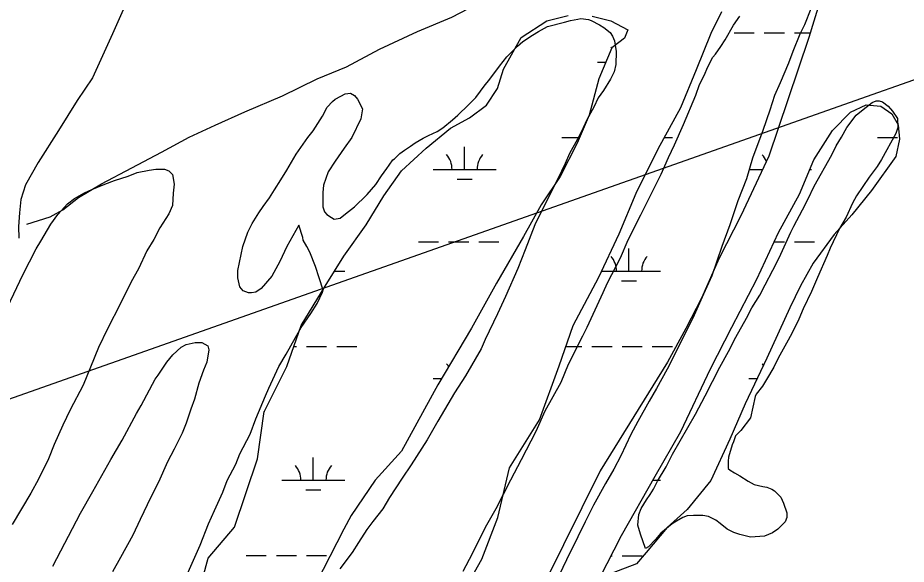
# Model space of a CAD drawing. Extents: x 3250478 to 3288318, y 788638 to 816472.
# Drawn here: x 3268510 to 3269923, y 804906 to 805775 of the extents above; entities that cross this region are included whole.
import ezdxf

# ---------------------------------------------------------------- set-up
doc = ezdxf.new("R2010")
doc.units = 0
for name, color, linetype in [('V-DTCH-CNTR', 7, 'Continuous'), ('V-ROAD-CNTR', 7, 'Continuous'), ('V-SITE-VEGE', 7, 'Continuous'), ('V-TOPO-SHOR', 7, 'Continuous'), ('V-WETL-SWMP', 7, 'Continuous')]:
    doc.layers.add(name, color=color, linetype=linetype)

msp = doc.modelspace()

# ---------------------------------------------------------------- linework, layer by layer
at = {"layer": 'V-DTCH-CNTR'}
msp.add_lwpolyline([(3268698.9, 805836.9), (3268660.2, 805749.4), (3268628.5, 805679.6), (3268604, 805643.6), (3268574.1, 805595.7), (3268542.2, 805545.1), (3268521.7, 805509.6), (3268514.4, 805486.3), (3268512.1, 805464.9), (3268510.9, 805443), (3268511.4, 805424.6)], dxfattribs=at)
at = {"layer": 'V-ROAD-CNTR'}
msp.add_lwpolyline([(3268249.8, 805082), (3271535.1, 806242), (3280405.6, 809312.9)], dxfattribs=at)
at = {"layer": 'V-SITE-VEGE'}
for points in [[(3269771.1, 805789.6), (3269760.9, 805764.2), (3269753.3, 805748.9), (3269742.3, 805721.7), (3269735.5, 805703), (3269722, 805671.6), (3269713.5, 805651.3), (3269705.9, 805628.4), (3269694.9, 805596.1), (3269678, 805552), (3269668.7, 805518.9), (3269655.1, 805484.1), (3269642.4, 805445.9), (3269629.7, 805411.1), (3269613.6, 805364.4), (3269600.1, 805335.6), (3269583.1, 805297.4), (3269571.3, 805273.6), (3269554.3, 805238.8), (3269542.5, 805215.9), (3269525.5, 805185.3), (3269513.7, 805165), (3269495.9, 805132.7), (3269484.9, 805112.3), (3269468.8, 805078.4), (3269457.8, 805057.2), (3269444.2, 805034.2), (3269425.6, 804999.5), (3269412, 804973.1), (3269400.2, 804949.4), (3269382.4, 804912.9), (3269370.5, 804888.3)], [(3269039, 805655), (3269045, 805651.6), (3269050.1, 805645.7), (3269057.7, 805630.4), (3269055.2, 805614.3), (3269040.8, 805584.6), (3269028.9, 805567.6), (3269014.5, 805547.2), (3269003.5, 805530.2), (3268995.9, 805509), (3268995, 805497.1), (3268995, 805474.2), (3268997.6, 805466.6), (3269001, 805462.4), (3269008.6, 805457.3), (3269012.9, 805454.7), (3269022.2, 805456.4), (3269030.7, 805463.2), (3269045.1, 805474.3), (3269051, 805480.2), (3269058.7, 805487), (3269065.4, 805493.8), (3269079, 805509.9), (3269088.3, 805523.5), (3269096.8, 805535.4), (3269100.2, 805540.5), (3269106.1, 805549), (3269108.7, 805550.7), (3269117.1, 805559.2), (3269124.8, 805564.3), (3269134.1, 805571.1), (3269141.7, 805576.2), (3269154.5, 805583.8), (3269162.9, 805588.1), (3269176.5, 805594), (3269185.8, 805599.9), (3269201.1, 805612.7), (3269209.6, 805620.3), (3269226.5, 805636.5), (3269238.4, 805648.3), (3269252.8, 805668.7), (3269258.7, 805675.5), (3269275.7, 805698.4), (3269287.6, 805712.9), (3269304.5, 805729.9), (3269313, 805737.5), (3269328.3, 805747.7), (3269337.6, 805753.6), (3269352, 805761.3), (3269379.1, 805768.1), (3269388.5, 805770.6), (3269400.4, 805773.2), (3269405.4, 805774.1), (3269417.3, 805772.4), (3269421.6, 805770.7), (3269435.1, 805763.9), (3269441.9, 805759.7), (3269452.1, 805752), (3269455.5, 805746.1), (3269458.9, 805738.5), (3269461.5, 805721.5), (3269460.7, 805701.1), (3269458.1, 805689.3), (3269452.2, 805677.4), (3269441.2, 805659.5), (3269432.7, 805647.7), (3269425.9, 805633.2)], [(3269217.8, 804894.9), (3269233, 804922.9), (3269253.4, 804964.5), (3269270.3, 804994.2), (3269294, 805040.1), (3269311, 805072.3), (3269333.9, 805117.3), (3269348.3, 805149.6), (3269373.7, 805195.4), (3269385.5, 805224.3), (3269408.4, 805269.2), (3269415.2, 805282.8), (3269440.6, 805338), (3269447.4, 805353.3), (3269468.5, 805393.2), (3269480.4, 805422), (3269500.7, 805461.9), (3269532.9, 805526.4), (3269544.8, 805552.7), (3269554.1, 805573.1), (3269568.5, 805605.3), (3269588, 805652), (3269593.9, 805669), (3269601.5, 805683.4), (3269607.4, 805697), (3269615.1, 805712.3), (3269619.3, 805717.4), (3269627.8, 805729.3), (3269634.6, 805740.3), (3269648.1, 805763.2), (3269658.3, 805777.7)], [(3268774.9, 804880.1), (3268789.3, 804912.4), (3268799.5, 804936.2), (3268813, 804970.1), (3268822.3, 804991.3), (3268835.9, 805020.2), (3268842.7, 805038.9), (3268856.2, 805065.2), (3268863, 805081.3), (3268879.1, 805112.7), (3268888.4, 805137.3), (3268903.6, 805173.8), (3268908.7, 805185.7), (3268924.8, 805220.5), (3268936.7, 805240), (3268951.1, 805266.3), (3268960.4, 805282.5), (3268975.7, 805304.5), (3268985.8, 805320.7), (3268994.3, 805338.5), (3268995.1, 805341.9), (3268989.2, 805361.4), (3268983.2, 805379.2), (3268973.9, 805402.1), (3268969.6, 805411.4), (3268963.7, 805421.6), (3268962.8, 805425.8), (3268956.9, 805445.3), (3268937.4, 805411.4), (3268926.4, 805387.6), (3268913.7, 805363.9), (3268896.7, 805344.3), (3268888.2, 805338.4), (3268881.5, 805337.5), (3268876.4, 805337.5), (3268867.9, 805340.9), (3268862.8, 805346.9), (3268859.4, 805361.3), (3268859.4, 805373.2), (3268867.8, 805411.3), (3268875.4, 805434.3), (3268882.2, 805447.8), (3268893.2, 805464.8), (3268900, 805475), (3268910.2, 805488.6), (3268917.8, 805501.3), (3268928, 805517.4), (3268937.3, 805532.7), (3268952.6, 805558.2), (3268971.2, 805584.5), (3268979.7, 805595.5), (3268994.1, 805618.5), (3269001.7, 805632.9), (3269010.2, 805642.2), (3269014.4, 805645.6), (3269023.7, 805650.7), (3269030.5, 805654.1), (3269039, 805655)], [(3269425.9, 805633.2), (3269414.9, 805612.9), (3269406.4, 805594.2), (3269399.7, 805582.3), (3269387, 805559.4), (3269380.2, 805543.3), (3269368.3, 805517.8), (3269358.2, 805498.3), (3269331.9, 805445.7), (3269316.7, 805405.8), (3269304.8, 805376.1), (3269285.3, 805331.9), (3269272.6, 805303.9), (3269253.1, 805263.2), (3269246.4, 805248.7), (3269221.8, 805205.5), (3269204, 805178.3), (3269177.7, 805133.3), (3269160.8, 805103.6), (3269135.4, 805063.7), (3269121, 805042.5), (3269100.6, 805011.9), (3269090.5, 804994.1), (3269074.3, 804973.7), (3269065, 804961), (3269051.5, 804940.6), (3269041.3, 804924.5), (3269021.8, 804898.2)], [(3269781.6, 805362), (3269772.3, 805339.9), (3269758.8, 805311.9), (3269752, 805295.8), (3269741, 805272.9), (3269732.5, 805257.6), (3269719, 805233.8), (3269712.2, 805219.4), (3269700.3, 805199.9), (3269694.4, 805188.9), (3269684.2, 805176.1), (3269682.5, 805172.7), (3269674.9, 805138.8), (3269659.7, 805118.4), (3269651.2, 805109.9), (3269647.8, 805100.6), (3269646.1, 805095.5), (3269640.2, 805076), (3269639.3, 805070), (3269639.3, 805058.2), (3269642.7, 805055.6), (3269649.5, 805051.4), (3269658, 805046.3), (3269671.6, 805037.8), (3269680.9, 805032.7), (3269694.5, 805029.4), (3269701.3, 805028.5), (3269708.9, 805025.1), (3269713.2, 805022.6), (3269723.4, 805012.4), (3269727.6, 805003.1), (3269732.7, 804987.8), (3269732.7, 804980.2), (3269730.2, 804973.4), (3269718.3, 804961.5), (3269709.8, 804955.6), (3269697.1, 804950.5), (3269675.1, 804948.7), (3269658.1, 804953), (3269648.8, 804956.4), (3269637.7, 804961.4), (3269626.7, 804970.8), (3269619.9, 804975.8), (3269608, 804981.8), (3269599.5, 804983.5), (3269584.2, 804983.5), (3269574.1, 804982.6), (3269567.3, 804980), (3269557.1, 804974.1), (3269550.3, 804969.9), (3269532.5, 804955.4), (3269524, 804945.2), (3269513, 804933.3), (3269507.9, 804930.8), (3269500.3, 804953.7), (3269496, 804968.1), (3269497.7, 804985.1), (3269501.1, 804994.4), (3269509.6, 805008), (3269515.5, 805016.5), (3269520.6, 805025), (3269527.4, 805037.7), (3269540.9, 805060.6), (3269551.1, 805081), (3269587.5, 805144.7), (3269602.8, 805173.5), (3269626.5, 805219.4), (3269640, 805244), (3269651.9, 805266.9), (3269668.8, 805297.4), (3269677.3, 805313.6), (3269690, 805333.9), (3269698.5, 805350.1), (3269710.4, 805373.8), (3269720.5, 805393.4), (3269739.2, 805434.1), (3269744.2, 805443.4), (3269757.8, 805469.7), (3269766.3, 805485.9), (3269776.4, 805507.1), (3269804.4, 805557.2), (3269811.2, 805571.6), (3269819.6, 805585.2), (3269828.1, 805600.5), (3269843.4, 805620), (3269854.4, 805629.3), (3269868.8, 805640.4), (3269874.7, 805642.9), (3269879.8, 805642.9), (3269884.9, 805641.2), (3269894.3, 805634.5), (3269901.1, 805626.8), (3269908.7, 805615), (3269909.6, 805600.5), (3269906.2, 805591.2), (3269883.3, 805549.6), (3269876.5, 805538.6), (3269863.8, 805521.6), (3269843.5, 805491.9), (3269837.5, 805480), (3269827.4, 805457.9)], [(3268483.6, 805294.8), (3268517.5, 805366.1), (3268538.6, 805407.7), (3268546.3, 805419.6), (3268562.4, 805446.7), (3268573.4, 805462), (3268588.6, 805479), (3268599.7, 805487.5), (3268615.8, 805496.8), (3268627.6, 805501.9), (3268648, 805510.4), (3268663.3, 805516.4), (3268685.3, 805523.2), (3268699.7, 805529.1), (3268718.4, 805532.5), (3268729.4, 805534.3), (3268743, 805534.3), (3268749.8, 805531.7), (3268755.7, 805525.8), (3268758.3, 805510.5), (3268756.6, 805496.1), (3268755.8, 805476.6), (3268749.9, 805463), (3268735.4, 805440.9), (3268726.1, 805422.3), (3268715.1, 805404.4), (3268701.6, 805375.6), (3268689.7, 805355.2), (3268672.8, 805320.4), (3268652.4, 805280.5), (3268638, 805250.8), (3268625.3, 805219.4), (3268613.5, 805190.5), (3268593.1, 805151.5), (3268581.3, 805126.9), (3268567.7, 805096.3), (3268558.4, 805073.4), (3268542.3, 805041.2), (3268530.5, 805019.1), (3268500.8, 804969)], [(3269827.4, 805457.9), (3269816.4, 805440.1), (3269802, 805408.7), (3269796.9, 805396.8), (3269781.6, 805362)], [(3268565.3, 804902.9), (3268609.4, 804986.9), (3268628.9, 805021.7), (3268657.7, 805072.6), (3268675.5, 805103.2), (3268698.4, 805145.6), (3268706, 805158.4), (3268728, 805200), (3268733.1, 805206.8), (3268746.6, 805227.1), (3268756, 805239), (3268769.5, 805250.9), (3268777.2, 805255.2), (3268791.6, 805258.6), (3268802.6, 805258.6), (3268812, 805253.5), (3268813.7, 805246.7), (3268810.3, 805227.2), (3268805.2, 805214.5), (3268797.6, 805194.1), (3268790.8, 805168.6), (3268784.9, 805152.5), (3268777.3, 805130.4), (3268771.3, 805114.3), (3268758.6, 805088.8), (3268747.6, 805068.5), (3268733.2, 805036.2), (3268721.4, 805012.5), (3268704.4, 804976.8), (3268692.6, 804952.2), (3268673.1, 804916.5), (3268660.4, 804893.6)]]:
    msp.add_lwpolyline(points, dxfattribs=at)
at = {"layer": 'V-TOPO-SHOR'}
msp.add_lwpolyline([(3268524, 805447), (3268561.2, 805458.3), (3268581, 805469.4), (3268606, 805489.3), (3268642.8, 805510.8), (3268690.8, 805536.5), (3268738.4, 805561.3), (3268782.3, 805585), (3268823.3, 805604.4), (3268870.7, 805625.5), (3268930.5, 805651.1), (3268986, 805678), (3269032.4, 805697.1), (3269085.2, 805725.2), (3269145.4, 805753.1), (3269199.8, 805776), (3269254.3, 805804.6), (3269335.4, 805844.6), (3269411.6, 805878.7), (3269472.6, 805905.3), (3269547, 805939.9), (3269648.8, 805973.1)], dxfattribs=at)
at = {"layer": 'V-WETL-SWMP'}
for p, q in [((3269649, 805751.1), (3269681, 805751.1)), ((3269697, 805751.1), (3269729, 805751.1)), ((3269745, 805751.1), (3269769.8, 805751.1)), ((3269431.8, 805704.8), (3269445.1, 805704.8)), ((3269375, 805584.7), (3269403.3, 805584.7)), ((3269538, 805584.7), (3269551, 805584.7)), ((3269876.9, 805584.6), (3269908.9, 805584.6)), ((3269220.3, 805534), (3269220.4, 805570)), ((3269170.3, 805534), (3269270.3, 805534)), ((3269672.3, 805533.9), (3269694.1, 805533.9)), ((3269769.4, 805533.9), (3269772.3, 805533.9)), ((3269208.3, 805518.6), (3269232.3, 805518.6)), ((3269146.9, 805418.6), (3269178.9, 805418.6)), ((3269194.9, 805418.6), (3269226.9, 805418.6)), ((3269242.9, 805418.6), (3269274.9, 805418.6)), ((3269481.8, 805372.1), (3269481.8, 805408.1)), ((3269712.9, 805418.5), (3269728.9, 805418.5)), ((3269744.9, 805418.5), (3269776.9, 805418.5)), ((3269013.5, 805372.2), (3269029.8, 805372.2)), ((3269438.5, 805372.1), (3269531.8, 805372.1)), ((3269469.8, 805356.7), (3269493.8, 805356.7)), ((3268948.6, 805252.2), (3268952.9, 805252.2)), ((3268968.9, 805252.2), (3269000.9, 805252.1)), ((3269016.9, 805252.1), (3269048.9, 805252.1)), ((3269381.3, 805252.1), (3269406.9, 805252)), ((3269422.9, 805252), (3269454.9, 805252)), ((3269470.9, 805252), (3269502.9, 805252)), ((3269518.9, 805252), (3269550.9, 805252)), ((3269170.2, 805201.4), (3269183.7, 805201.3)), ((3269672.2, 805201.3), (3269685.6, 805201.3)), ((3268979.7, 805039.5), (3268979.7, 805075.5)), ((3268929.7, 805039.6), (3269029.7, 805039.5)), ((3269519.5, 805039.4), (3269531.7, 805039.4)), ((3268967.7, 805024.1), (3268991.7, 805024.1)), ((3268872.9, 804919.5), (3268904.9, 804919.5)), ((3268920.9, 804919.5), (3268952.8, 804919.5)), ((3268968.8, 804919.5), (3269000.8, 804919.5)), ((3269453.5, 804919.4), (3269454.8, 804919.4)), ((3269470.8, 804919.4), (3269502.8, 804919.4))]:
    msp.add_line(p, q, dxfattribs=at)
for points in [[(3269796.1, 805836.1), (3269767.6, 805743.8), (3269734.2, 805644.5), (3269704, 805555.2), (3269659.9, 805460.2), (3269625.2, 805392.8), (3269597.1, 805329.3), (3269572.4, 805280.8), (3269543, 805227.3), (3269436, 805054.6), (3269319.2, 804818.9), (3269215.2, 804627.8), (3269153.3, 804523.4), (3269094.9, 804424.5), (3269046.8, 804367.4), (3269020.3, 804332.1), (3269006.8, 804304.8), (3268983.7, 804261.6), (3268953, 804218.7), (3268867.7, 804059.8), (3268828, 803974), (3268791.7, 803879.3), (3268701.8, 803744), (3268672.3, 803703.2)], [(3269423.1, 805777.5), (3269452.8, 805770.3), (3269480, 805756.1), (3269474.7, 805743), (3269454.6, 805727.4), (3269433.7, 805677.8), (3269418.3, 805620.4), (3269399.5, 805575.5), (3269372.4, 805522.5), (3269342.1, 805477.6), (3269313.8, 805427.2), (3269271.1, 805352.8), (3269231.4, 805281.6), (3269177.7, 805191.3), (3269119.8, 805085.4), (3269078.3, 805039.3), (3269039.7, 804983.4), (3269028, 804961.5), (3268973, 804854)], [(3269217.2, 804859.3), (3269247.7, 804913.9), (3269273.4, 804980.2), (3269291.6, 805058.9), (3269339.3, 805135.7), (3269370.6, 805221.4), (3269392.9, 805285.4), (3269434, 805362.3), (3269466.1, 805431.5), (3269493.3, 805496.4), (3269528.3, 805566.9), (3269564.2, 805632.3), (3269589.3, 805693.1), (3269612.4, 805750.6), (3269629.7, 805785.2)], [(3269272.5, 805662.5), (3269282.3, 805693.5), (3269310.3, 805743.8), (3269351.2, 805770.2), (3269385.1, 805779)], [(3268854.3, 804964.9), (3268890.7, 805073.7), (3268901.5, 805148.6), (3268901.4, 805148.5), (3268937.4, 805220.5), (3268960.4, 805285.4), (3268998.7, 805348.3), (3269028.2, 805395.9), (3269063.6, 805445.5), (3269091.6, 805491.9), (3269120, 805531.5), (3269159.3, 805567.8), (3269197.9, 805599.6), (3269228, 805616.1), (3269255.2, 805635.9), (3269272.5, 805662.5)], [(3268491.4, 804297.2), (3268536.3, 804332.4), (3268560.2, 804369.2), (3268577.3, 804394.2), (3268591.1, 804430.2), (3268601.7, 804475.3), (3268618.3, 804520.8), (3268647.2, 804568.7), (3268673.4, 804607.4), (3268694.8, 804634.3), (3268710.4, 804660.5), (3268718.2, 804695.9), (3268736.8, 804733.4), (3268767.8, 804796.8), (3268795.7, 804852.8), (3268812.4, 804915.2), (3268854.3, 804964.9)]]:
    msp.add_lwpolyline(points, dxfattribs=at)
msp.add_lwpolyline([(3269564.2, 805116.7), (3269611.4, 805216.7), (3269645.4, 805283.2), (3269685.2, 805359.2), (3269719.8, 805433.3), (3269753.2, 805494.8), (3269775.7, 805549.1), (3269805.3, 805596.1), (3269834.2, 805625), (3269858.8, 805636.8), (3269882.5, 805634.7), (3269899.7, 805622.2), (3269909.7, 805605.1), (3269912.3, 805581.9), (3269906.1, 805554.4), (3269867.5, 805500.3), (3269836.5, 805461.9), (3269808.1, 805430.3), (3269774.7, 805384.8), (3269754.5, 805348.7), (3269737.7, 805313.5), (3269701, 805233.6), (3269666.6, 805161.1), (3269642.3, 805104.9), (3269611.9, 805039.1), (3269574.4, 804992.7), (3269542.6, 804964.2), (3269509.3, 804924.2), (3269493.7, 804906.6), (3269435.3, 804884.1), (3269470, 804951.6), (3269523.2, 805046)], close=True, dxfattribs=at)
for centre, start, end in [((3269426.6, 805705.2), 37.8576, 40.7552), ((3269165.1, 805534.5), 359.2115, 40.7552), ((3269275.6, 805534.5), 139.2115, 180.7552), ((3269667.1, 805534.4), 20.6513, 40.7552), ((3269426.6, 805372.6), 359.2115, 40.7552), ((3269537.1, 805372.6), 139.2115, 180.7552), ((3269165, 805201.8), 31.7202, 40.7552), ((3269667, 805201.7), 35.6462, 40.7552), ((3268924.5, 805040), 359.2115, 40.7552), ((3269035, 805040), 139.2115, 180.7552)]:
    msp.add_arc(centre, 35.2, start, end, dxfattribs=at)

doc.saveas('drawing.dxf')
